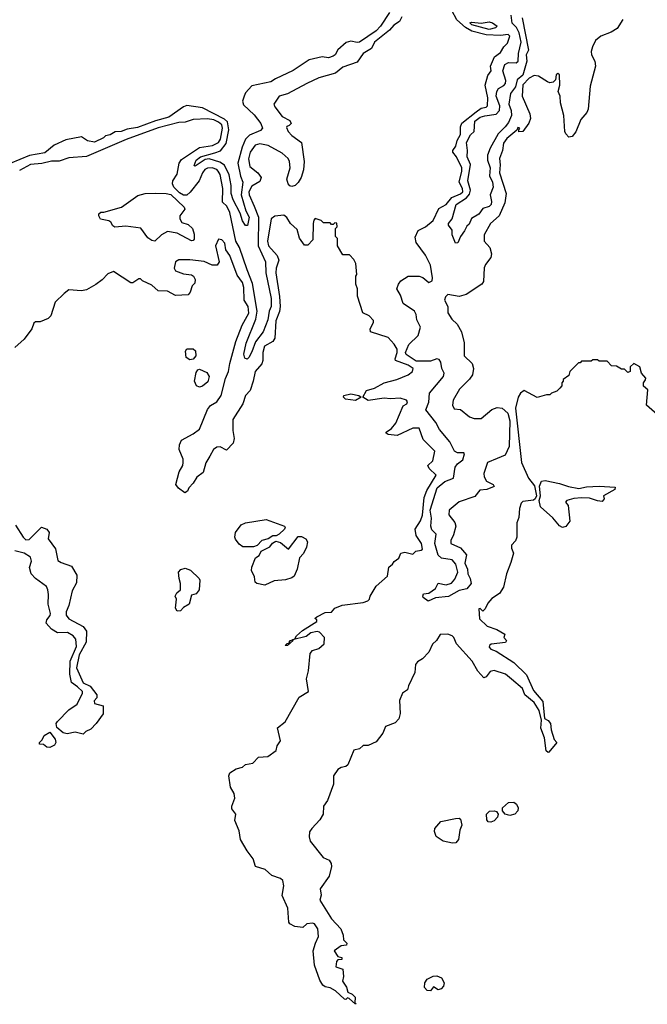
# Model space of a CAD drawing. Extents: x 2380107 to 2585170, y 384273 to 546161.
# Tile 277 of 331: x 2538446 to 2542387, y 460780 to 466966. Entities that reach past the tile are written whole.
import ezdxf

# ---------------------------------------------------------------- set-up
doc = ezdxf.new("R2010")
doc.units = 0

msp = doc.modelspace()

# ---------------------------------------------------------------- linework, layer by layer
at = {"layer": '0CON05XD'}
for points in [[(2542233.2, 466966.8), (2542199, 466911), (2542161.1, 466888.9), (2542096.4, 466863.6), (2542062.5, 466835), (2542043.4, 466796.6), (2542035.9, 466765.9), (2542038, 466745), (2542058.8, 466705), (2542061.2, 466675), (2542028, 466548), (2542016.2, 466405), (2542007.3, 466382.7), (2541970.8, 466339.2), (2541938.3, 466261.7), (2541915, 466232.5), (2541895, 466227.5), (2541875, 466248.8), (2541868.6, 466265), (2541863.8, 466365), (2541842.5, 466445), (2541840, 466485), (2541827.5, 466515), (2541837.5, 466555), (2541835, 466620), (2541825, 466627.5), (2541815, 466620), (2541811.7, 466588.3), (2541797, 466573), (2541775, 466570), (2541760, 466575), (2541705, 466611.2), (2541676.4, 466616.4), (2541645, 466600), (2541605, 466557.5), (2541601.4, 466485), (2541648.8, 466375), (2541653.3, 466345), (2541643.6, 466316.4), (2541606.4, 466263.6), (2541581.7, 466261.7), (2541580, 466275), (2541587.5, 466285), (2541575, 466290), (2541568.3, 466271.7), (2541505, 466220), (2541485, 466190), (2541477.1, 466145), (2541458.9, 466095), (2541463.8, 466055), (2541459.1, 466005), (2541500.4, 465875), (2541491.8, 465815), (2541456.7, 465733.3), (2541403.5, 465685), (2541362.5, 465615), (2541362.5, 465575), (2541397.5, 465535), (2541410, 465495), (2541405, 465472.5), (2541371.7, 465428.3), (2541363, 465407), (2541359.5, 465320.5), (2541347.5, 465305), (2541250.3, 465239.7), (2541205, 465226.9), (2541135, 465239.2), (2541120.6, 465225), (2541113.1, 465205), (2541134.4, 465165), (2541134.4, 465125), (2541159.5, 465085), (2541193.6, 465053.6), (2541219.8, 465005), (2541236.4, 464936.4), (2541236.6, 464855), (2541287, 464807), (2541296.1, 464775), (2541290.7, 464735), (2541271.8, 464708.2), (2541208.9, 464645), (2541167.8, 464575), (2541164.4, 464544.4), (2541175, 464521.8), (2541215, 464516.7), (2541271.1, 464471.1), (2541299.2, 464460.8), (2541345, 464460), (2541411.9, 464518.1), (2541445, 464530.5), (2541475, 464524.7), (2541510.8, 464495), (2541524.8, 464445), (2541520, 464285), (2541495, 464229.7), (2541445, 464208.4), (2541384.8, 464185.2), (2541361.9, 464115), (2541363.4, 464095), (2541377.2, 464067.2), (2541418.8, 464045), (2541426, 464034), (2541380, 464015), (2541335, 464010.5), (2541305, 463969.6), (2541205, 463937.8), (2541143.5, 463885), (2541140.4, 463855), (2541177.8, 463807.8), (2541184, 463785), (2541170.9, 463729.1), (2541153.5, 463695), (2541153.1, 463675), (2541215, 463648.2), (2541252.5, 463605), (2541241.9, 463551.9), (2541258, 463515), (2541260, 463485), (2541275.5, 463455), (2541281.9, 463425), (2541255, 463390), (2541205, 463380), (2541138.3, 463341.7), (2541056.7, 463333.3), (2541012, 463312), (2540980, 463335), (2540977.5, 463345), (2540981.7, 463358.3), (2541015, 463363.3), (2541057.3, 463392.7), (2541074.6, 463425.4), (2541125, 463416.5), (2541157, 463427), (2541178.8, 463451.2), (2541198.5, 463495), (2541186, 463546), (2541161.7, 463571.7), (2541095, 463583.3), (2541075, 463601.1), (2541054.2, 463675), (2541060.6, 463735), (2541035, 463761.4), (2541028.4, 463785), (2541032.2, 463835), (2541023.8, 463885), (2541067.1, 464025), (2541115, 464064.2), (2541170.6, 464085), (2541180, 464155), (2541194.8, 464175.2), (2541228.4, 464201.6), (2541238.6, 464238.6), (2541235.8, 464245.8), (2541195, 464244.7), (2541176, 464256), (2541148, 464315), (2541082, 464392), (2541059.2, 464435), (2540996.8, 464515), (2541015, 464563.8), (2541019.5, 464620.5), (2541108.6, 464725), (2541112.5, 464745), (2541097.7, 464775), (2541091.5, 464815), (2541081.2, 464831.2), (2541065, 464835.2), (2541025, 464820), (2540935, 464821.5), (2540872.1, 464862.1), (2540870, 464875), (2540890, 464925), (2540947.7, 464982.3), (2540963.3, 465035), (2540940.6, 465080.6), (2540935.8, 465115), (2540926.2, 465135), (2540853.8, 465183.8), (2540838.3, 465235), (2540815.2, 465275), (2540824.9, 465305.1), (2540839.7, 465325), (2540885, 465354.3), (2540955, 465355.3), (2540977.1, 465347.1), (2541015, 465315.5), (2541035.9, 465325), (2541039.4, 465345), (2541026.5, 465425), (2540995, 465486.7), (2540936.3, 465566.3), (2540929, 465601), (2540948.6, 465641.4), (2540995, 465665.3), (2541042.8, 465705), (2541079.3, 465780.7), (2541125.1, 465804.9), (2541160.6, 465849.4), (2541215, 465871.7), (2541228.8, 465885), (2541226.6, 465905), (2541206.9, 465945), (2541223.2, 466015), (2541222.2, 466035), (2541189.6, 466105), (2541165.7, 466135), (2541165.7, 466145), (2541185, 466170.8), (2541193.3, 466206.7), (2541214.5, 466245), (2541213.7, 466293.7), (2541223.1, 466316.9), (2541311.8, 466388.2), (2541345, 466410), (2541375, 466415.8), (2541382.9, 466425), (2541386.2, 466475), (2541370, 466555), (2541386.7, 466615), (2541406.2, 466645), (2541402.5, 466675), (2541427.7, 466732.3), (2541465, 466760), (2541486.2, 466795), (2541510.5, 466819.5), (2541523.3, 466863.3), (2541513.9, 466873.9), (2541465, 466868), (2541375, 466871.6), (2541285.1, 466895.1), (2541246.7, 466916.7), (2541191.6, 466965), (2541160, 467025)], [(2540845.3, 466984.7), (2540830.6, 466955), (2540795, 466931.8), (2540768.8, 466901.2), (2540673.3, 466825), (2540654.4, 466785), (2540603.5, 466755), (2540565, 466700.6), (2540475, 466668), (2540428.6, 466631.4), (2540325, 466601.2), (2540249.4, 466565), (2540128.8, 466501.2), (2540076.5, 466485), (2540042.2, 466435), (2540048.2, 466418.2), (2540095, 466358.8), (2540143.6, 466333.6), (2540150, 466315), (2540138.3, 466301.7), (2540123.6, 466296.4), (2540121.2, 466288.8), (2540131.2, 466265), (2540155, 466238.8), (2540216.2, 466195), (2540233.3, 466075), (2540227.7, 466022.3), (2540213.8, 465975), (2540195, 465942.5), (2540176.1, 465923.9), (2540155, 465917.5), (2540141.7, 465921.7), (2540131.2, 465935), (2540124.2, 465965), (2540144.3, 466035), (2540141.4, 466075), (2540132.9, 466095), (2540095, 466127.5), (2540005.8, 466175), (2539955, 466186.8), (2539925, 466178.5), (2539892.9, 466135), (2539883, 466093), (2539891.4, 466045), (2539942, 466005), (2539962, 465975), (2539955, 465948.8), (2539905, 465921.1), (2539885.9, 465885), (2539887.5, 465865), (2539918.9, 465795), (2539945.3, 465725), (2539942.9, 465545), (2539989.7, 465445), (2539991, 465375), (2540026.3, 465215), (2540025.3, 465165), (2540013.3, 465135), (2540005, 465081.4), (2539975.2, 465004.8), (2539926.7, 464943.3), (2539905, 464878.8), (2539885, 464843.8), (2539875, 464833.8), (2539859.3, 464839.3), (2539854.4, 464864.4), (2539868.8, 464935), (2539929.7, 465085), (2539937.5, 465135), (2539907.9, 465307.9), (2539875, 465394.2), (2539827.1, 465535), (2539804.1, 465575), (2539766.3, 465755), (2539746.7, 465795), (2539719.7, 465819.7), (2539722, 465905), (2539705, 465993.3), (2539693.3, 466015), (2539684.2, 466025), (2539655, 466035.9), (2539625, 466033.8), (2539608.9, 466025), (2539593.3, 466005), (2539572.2, 465955), (2539517.7, 465882.3), (2539495, 465864.1), (2539475, 465864.2), (2539448.8, 465878.8), (2539413.9, 465913.9), (2539405.4, 465935), (2539408.2, 465955), (2539435.4, 465995), (2539447.7, 466065), (2539462, 466088), (2539575, 466162.5), (2539657.5, 466175), (2539695, 466195.5), (2539706.2, 466215), (2539719.5, 466285), (2539715.3, 466305), (2539695, 466322.9), (2539665, 466338.3), (2539625, 466344.1), (2539535, 466340), (2539485, 466323.1), (2539445, 466319.5), (2539315, 466286.9), (2539115, 466214.2), (2538865, 466106.1), (2538755, 466098), (2538695, 466077.9), (2538645, 466077.1), (2538585, 466061.9), (2538515, 466055.8), (2538445, 466018.9)], [(2540768.8, 467011.2), (2540711.1, 466925), (2540685, 466897.5), (2540580, 466825), (2540565, 466822.9), (2540525, 466832), (2540495.9, 466824.1), (2540443.6, 466776.4), (2540426.7, 466745), (2540415, 466736.7), (2540385, 466727.5), (2540345, 466732.5), (2540265, 466713.3), (2540163.3, 466646.7), (2540052.5, 466595), (2540022.5, 466575), (2539905, 466551.2), (2539865, 466506.2), (2539855, 466486.7), (2539844.4, 466455), (2539851.2, 466431.2), (2539918.7, 466368.7), (2539960, 466315), (2539970, 466285), (2539958.9, 466271.1), (2539888.8, 466241.2), (2539863.5, 466215), (2539843.6, 466166.4), (2539816.7, 466065), (2539833.1, 465983.1), (2539846.9, 465945), (2539836.8, 465865), (2539866.4, 465766.4), (2539886.5, 465725), (2539876.1, 465673.9), (2539865, 465672.5), (2539845, 465703.3), (2539829.8, 465749.8), (2539786.7, 465835), (2539773.9, 465875), (2539773.4, 465925), (2539762.4, 465992.4), (2539733.2, 466053.2), (2539702, 466072), (2539635, 466092.1), (2539611.7, 466088.3), (2539555, 466050.8), (2539545, 466046.7), (2539540.8, 466050.8), (2539555, 466084), (2539580.8, 466105), (2539671.1, 466128.9)], [(2541601.2, 466978.8), (2541641.6, 466775), (2541627.7, 466745), (2541630.7, 466705), (2541605, 466618.2), (2541571.2, 466588.8), (2541559, 466545), (2541528.1, 466501.9), (2541517.3, 466435), (2541532.9, 466395), (2541535.4, 466365), (2541515, 466320.5), (2541495, 466293.2), (2541450.9, 466249.1), (2541400.8, 466159.1), (2541384.6, 466115), (2541383.7, 466083.7), (2541401.1, 466035), (2541396.5, 465985), (2541415, 465946.2), (2541420, 465915), (2541401.2, 465865), (2541408.8, 465825), (2541406.2, 465805), (2541395, 465792.5), (2541355, 465780), (2541330, 465745), (2541283.6, 465716.4), (2541268.3, 465681.7), (2541255, 465670), (2541240.5, 465639.5), (2541213.3, 465605), (2541197.5, 465565), (2541183.3, 465563.3), (2541162.5, 465615), (2541162.5, 465645), (2541140, 465675), (2541140, 465685), (2541162.5, 465715), (2541186.7, 465805), (2541252, 465848), (2541270.3, 465869.7), (2541278.1, 465895), (2541261.1, 465955), (2541276.7, 466056.7), (2541256, 466105), (2541259.2, 466145), (2541252, 466195), (2541277.7, 466242.3), (2541300, 466265), (2541305, 466328.6), (2541337.1, 466355), (2541368.1, 466361.9), (2541437.6, 466372.4), (2541460, 466395), (2541461.8, 466425), (2541438.1, 466485), (2541441.7, 466515), (2541453.3, 466535), (2541487, 466553), (2541496.9, 466565), (2541498.9, 466585), (2541479.7, 466645), (2541492.2, 466685), (2541515, 466698.1), (2541564.6, 466695.4), (2541576.2, 466705), (2541578.1, 466755), (2541594.8, 466825), (2541583.4, 466883.4), (2541566.5, 466916.5), (2541538.9, 466945), (2541532.2, 466995)], [(2541395, 466904.4), (2541285, 466933.5), (2541273.5, 466946.5), (2541285, 466951.9), (2541345, 466945.3), (2541395, 466952.9), (2541415, 466947.1), (2541444, 466925), (2541434, 466915), (2541395, 466904.4)], [(2539671.1, 466128.9), (2539707.6, 466142.4), (2539742.1, 466187.9), (2539759.8, 466275), (2539751.6, 466325), (2539731.8, 466341.8), (2539595, 466413.1), (2539496.4, 466426.4), (2539475, 466418.8), (2539382, 466355), (2539298.6, 466331.4), (2539185, 466288.8), (2539122.1, 466277.9), (2539084.2, 466264.2), (2539045, 466262.5), (2539015, 466244), (2538985, 466237.5), (2538972.5, 466225), (2538915, 466197.1), (2538872.5, 466205), (2538835, 466230), (2538735, 466210.6), (2538662.9, 466177.1), (2538605, 466130), (2538507.6, 466112.4), (2538386.2, 466063.8)], [(2539295, 465574.3), (2539275, 465578.1), (2539251.4, 465595), (2539206.2, 465656.2), (2539111.7, 465668.3), (2539043.6, 465663.6), (2539030.7, 465670.7), (2539017.5, 465695), (2539005, 465702.5), (2538953.6, 465713.6), (2538942.5, 465735), (2538943, 465747), (2538955, 465756.7), (2538975, 465756.7), (2539085, 465788.9), (2539187.3, 465862.7), (2539235, 465874.7), (2539297.1, 465877.1), (2539365, 465875.4), (2539395, 465867.5), (2539479.5, 465789.5), (2539482.5, 465775), (2539452.5, 465735), (2539452.7, 465715), (2539465, 465693.1), (2539505, 465680), (2539530.6, 465655), (2539542, 465618), (2539542.3, 465587.7), (2539535, 465578.8), (2539525, 465577.5), (2539436.1, 465626.1), (2539375, 465636.5), (2539336.2, 465613.8), (2539295, 465574.3)], [(2540835, 464588.8), (2540775, 464583.8), (2540735, 464589.2), (2540635, 464573.8), (2540600, 464595), (2540625, 464636), (2540675, 464652), (2540734.2, 464685.8), (2540815, 464706.2), (2540885.9, 464734.1), (2540913.6, 464756.4), (2540916.2, 464775), (2540885, 464795.4), (2540806.7, 464825), (2540803.3, 464835), (2540817.1, 464875), (2540815.7, 464895.7), (2540798.3, 464928.3), (2540759.3, 464969.3), (2540650, 465005), (2540647.5, 465025), (2540667, 465063), (2540667, 465077), (2540640, 465105), (2540600, 465125), (2540568.3, 465228.3), (2540567.5, 465275), (2540557.5, 465305), (2540557.5, 465355), (2540562.5, 465365), (2540557.5, 465435), (2540545, 465460), (2540518.3, 465488.3), (2540475, 465490), (2540442.5, 465545), (2540441.7, 465591.7), (2540430, 465605), (2540430, 465655), (2540440, 465665), (2540438.3, 465688.3), (2540425, 465690), (2540415, 465680), (2540405, 465680), (2540395, 465690), (2540355, 465690), (2540340, 465705), (2540302.5, 465717.5), (2540293, 465707), (2540290, 465685), (2540287, 465583), (2540255, 465550), (2540235, 465550), (2540204.1, 465594.1), (2540188.8, 465648.8), (2540146, 465685), (2540123, 465723), (2540105, 465738.8), (2540047.7, 465732.3), (2540026.2, 465715), (2540002.7, 465575), (2540008.1, 465545), (2540062.5, 465485), (2540074.2, 465455), (2540057.5, 465405), (2540055.7, 465375), (2540077.9, 465227.9), (2540081.1, 465165), (2540076.7, 465133.3), (2540054.6, 465075), (2540048.9, 464965), (2540035.4, 464944.6), (2539984.4, 464915), (2539973.5, 464875), (2539973.5, 464825), (2539967.8, 464805), (2539925, 464756), (2539913.3, 464695), (2539892.9, 464637.1), (2539863.8, 464606.2), (2539847.8, 464552.2), (2539784.5, 464455), (2539784.2, 464385), (2539792.5, 464335), (2539786, 464305), (2539745, 464262.5), (2539705, 464282.5), (2539685, 464280), (2539663.8, 464265), (2539641.2, 464225), (2539615, 464182.5), (2539598.8, 464121.2), (2539558.3, 464091.7), (2539536.2, 464055), (2539507.5, 464025), (2539500, 464005), (2539483, 463993), (2539443.6, 464023.6), (2539426.4, 464046.4), (2539448.1, 464125), (2539470, 464165), (2539473.8, 464185), (2539472.5, 464205), (2539446.7, 464265), (2539448.8, 464295), (2539462.5, 464325), (2539535, 464364), (2539575.4, 464394.6), (2539625, 464518), (2539645, 464541.4), (2539685, 464565.7), (2539710.5, 464605), (2539737.6, 464712.4), (2539757.8, 464755), (2539765.6, 464805.6), (2539804.5, 464945), (2539842.7, 465047.3), (2539885, 465123.3), (2539880.9, 465165), (2539856.7, 465205), (2539854.4, 465284.4), (2539844.4, 465315), (2539811.4, 465361.4), (2539765.8, 465485), (2539740.9, 465520.9), (2539735, 465562.5), (2539715, 465583.3), (2539695, 465586.7), (2539676, 465545), (2539698.8, 465445), (2539686, 465424), (2539655, 465424), (2539605, 465446.9), (2539515, 465457.5), (2539445, 465457.5), (2539424.1, 465445.9), (2539416.7, 465405), (2539425, 465387.5), (2539475, 465368.8), (2539525, 465363.3), (2539537.5, 465355), (2539547.5, 465335), (2539545, 465310), (2539530, 465295), (2539517.5, 465255), (2539505, 465237.5), (2539425, 465234.3), (2539375, 465261.2), (2539315, 465262.5), (2539275, 465298), (2539216.4, 465326.4), (2539205, 465337.5), (2539195, 465337.5), (2539156.4, 465313.6), (2539145, 465313.8), (2539035, 465383.3), (2538999.3, 465370.7), (2538965, 465332.5), (2538925, 465302.5), (2538865, 465270), (2538835, 465263.3), (2538755, 465270), (2538725, 465246.7), (2538668.8, 465191.2), (2538642.5, 465105), (2538625, 465090), (2538575, 465067.5), (2538545, 465067.5), (2538535, 465060), (2538522.5, 465025), (2538475, 464960), (2538415, 464907.5)], [(2539515, 464830), (2539490.6, 464845), (2539487.1, 464882.9), (2539495, 464898), (2539535, 464897.8), (2539551.1, 464885), (2539552.7, 464855), (2539535, 464833.5), (2539515, 464830)], [(2542450, 464485), (2542382.5, 464545), (2542391.7, 464641.7), (2542363, 464663), (2542362.5, 464685), (2542377, 464703), (2542377.5, 464715), (2542350, 464745), (2542340, 464785), (2542303, 464807), (2542280, 464785), (2542280, 464755), (2542265, 464750), (2542245, 464770), (2542225, 464770), (2542195, 464790), (2542161.7, 464791.7), (2542135, 464820), (2542085, 464820), (2542075, 464830), (2542045, 464830), (2542035, 464820), (2541975, 464820), (2541965, 464810), (2541955, 464810), (2541900, 464755), (2541895, 464730), (2541860, 464705), (2541860, 464695), (2541850, 464685), (2541850, 464665), (2541838.3, 464651.7), (2541818.3, 464631.7), (2541785, 464620), (2541775, 464610), (2541755, 464610), (2541695, 464592.5), (2541615, 464637.5), (2541590.7, 464619.3), (2541577.5, 464595), (2541560, 464525), (2541598.1, 464185), (2541642, 464085), (2541678.3, 464038.3), (2541691.9, 463975), (2541683.8, 463956.2), (2541672.4, 463947.6), (2541605, 463939.2), (2541595, 463928.8), (2541584.5, 463895), (2541581.5, 463838.5), (2541568.1, 463805), (2541568.6, 463715), (2541558.7, 463691.3), (2541534.2, 463665), (2541534.2, 463645), (2541546.2, 463615), (2541531.2, 463555), (2541503.3, 463485), (2541485, 463400), (2541459.3, 463360.7), (2541410.7, 463329.3), (2541385, 463300), (2541370, 463265), (2541355, 463250), (2541337, 463267), (2541330, 463265), (2541333, 463203), (2541382.5, 463155), (2541443.3, 463135), (2541492.5, 463105), (2541487.5, 463085), (2541502.5, 463065), (2541496.1, 463053.9), (2541406.8, 463043.2), (2541396, 463035), (2541394.3, 463025), (2541405, 463012.2), (2541437.9, 462997.9), (2541548.4, 462928.4), (2541629.8, 462849.8), (2541672.7, 462752.7), (2541731.7, 462681.7), (2541742.5, 462575), (2541765, 462563.3), (2541780, 462545), (2541783.3, 462505), (2541803, 462443), (2541820, 462425), (2541770, 462365), (2541765, 462362.5), (2541751.7, 462371.7), (2541742.5, 462455), (2541718, 462515), (2541722.5, 462565), (2541708, 462625), (2541676.7, 462676.7), (2541619.2, 462725), (2541604, 462765), (2541535, 462822.9), (2541496.2, 462855), (2541425, 462877.1), (2541399.7, 462870.3), (2541375, 462837.5), (2541361.7, 462831.7), (2541322.7, 462872.7), (2541286.7, 462935), (2541188.8, 463045), (2541172, 463085), (2541162, 463095), (2541134.5, 463105.5), (2541085.9, 463104.1), (2541064.1, 463065.9), (2541037.7, 463042.3), (2541015, 462993.3), (2540975, 462950), (2540945, 462932.5), (2540932.5, 462915), (2540926.7, 462865), (2540888.3, 462781.7), (2540882.5, 462755), (2540850, 462735), (2540831.2, 462688.8), (2540836.4, 462606.4), (2540826.1, 462573.9), (2540805, 462547.5), (2540743.3, 462525), (2540726.1, 462483.9), (2540685, 462430), (2540635, 462406.7), (2540603, 462407), (2540580, 462385), (2540545, 462376.7), (2540505.8, 462284.2), (2540495, 462273.8), (2540465, 462268.8), (2540443.3, 462255), (2540416.7, 462215), (2540416.2, 462163.8), (2540379.5, 462060.5), (2540354.3, 462025.7), (2540351.2, 461975), (2540330.3, 461939.7), (2540280, 461885), (2540267.1, 461862.9), (2540263, 461833), (2540270.8, 461805), (2540352.7, 461702.7), (2540390, 461685), (2540402, 461665), (2540404, 461645), (2540388.8, 461585), (2540332.5, 461505), (2540338.8, 461465), (2540331.2, 461435), (2540405, 461317.5), (2540462.5, 461255), (2540477.5, 461215), (2540480, 461185), (2540500, 461165), (2540498.3, 461151.7), (2540465, 461147.5), (2540420, 461115), (2540445, 461080), (2540470, 461075), (2540468.3, 461061.7), (2540445, 461060), (2540435, 461050), (2540432.5, 461015), (2540475, 461000), (2540480, 460955), (2540472.5, 460925), (2540497.7, 460887.7), (2540507, 460857), (2540535, 460843.3), (2540553.3, 460825), (2540550, 460790), (2540557.5, 460785), (2540555, 460780), (2540515, 460817.5), (2540505, 460820), (2540495, 460810), (2540485, 460812.5), (2540430, 460865), (2540395, 460883.3), (2540365, 460890), (2540350.5, 460900.5), (2540330.8, 460930.8), (2540297.5, 461025), (2540288.9, 461115), (2540303.3, 461165), (2540323.3, 461205), (2540319.2, 461255), (2540298, 461285), (2540285, 461290), (2540250, 461285), (2540225, 461262.5), (2540175, 461268.8), (2540143.3, 461285), (2540136.4, 461296.4), (2540130.8, 461385), (2540093.9, 461463.9), (2540104.2, 461525), (2540098.3, 461558.3), (2540085, 461570), (2540029.5, 461589.5), (2539987, 461627), (2539926.7, 461646.7), (2539913.3, 461695), (2539874.2, 461744.2), (2539832, 461815), (2539825, 461870), (2539796.7, 461935), (2539802.5, 461975), (2539778.3, 462008.3), (2539777.5, 462025), (2539797.5, 462075), (2539792.5, 462105), (2539770, 462145), (2539758.8, 462215), (2539766.1, 462233.9), (2539805, 462260), (2539845, 462270), (2539865, 462286.7), (2539910, 462295), (2539945, 462333.3), (2540005, 462336.7), (2540057.5, 462375), (2540062.5, 462405), (2540083.3, 462435), (2540065, 462516.7), (2540114, 462555), (2540200.5, 462709.5), (2540260, 462745), (2540246.7, 462825), (2540258.8, 462875), (2540270, 462985), (2540285, 463003.3), (2540325, 463016.2), (2540357.5, 463045), (2540360, 463085), (2540328.3, 463118.3), (2540315, 463122.5), (2540275, 463113.8), (2540245, 463092), (2540159.7, 463070.7), (2540162.5, 463065), (2540127.5, 463035), (2540113.3, 463035), (2540125, 463046.2), (2540140, 463050), (2540137.5, 463055), (2540147.5, 463065), (2540159.7, 463070.7), (2540173, 463077), (2540183.8, 463095), (2540222.1, 463127.9), (2540312.5, 463185), (2540312.5, 463195), (2540300, 463205), (2540312.5, 463215), (2540365, 463242), (2540405, 463243.3), (2540425, 463270), (2540471.7, 463288.3), (2540602.5, 463305), (2540632.5, 463315), (2540642.5, 463325), (2540646.7, 463345), (2540685, 463407.5), (2540755, 463470), (2540763.9, 463526.1), (2540787.5, 463545), (2540797, 463563), (2540826.4, 463583.6), (2540840, 463615), (2540865, 463620), (2540915, 463607.5), (2540933.9, 463626.1), (2540967, 463633), (2540975, 463640), (2540968.8, 463675), (2540935.7, 463725), (2540930, 463765), (2540962.4, 463817.6), (2540975, 463853.3), (2540986.6, 463963.4), (2541002.2, 464007.8), (2541062.5, 464105), (2541017, 464147), (2541010, 464165), (2541040, 464195), (2541053.3, 464255), (2540979.3, 464329.3), (2540955, 464400), (2540915, 464400), (2540815.9, 464354.1), (2540760.7, 464360.7), (2540748.3, 464368.3), (2540747.5, 464375), (2540781.7, 464398.3), (2540808.8, 464431.2), (2540855, 464540), (2540876.4, 464553.6), (2540882.5, 464565), (2540876.1, 464576.1), (2540835, 464588.8)], [(2539575, 464658.1), (2539556.2, 464665), (2539543.5, 464695), (2539555, 464748.8), (2539564.5, 464765.5), (2539575, 464770), (2539620.6, 464750.6), (2539635.6, 464725), (2539628.2, 464691.8), (2539595, 464663.3), (2539575, 464658.1)], [(2540555, 464573.8), (2540493, 464583), (2540480, 464595), (2540482.5, 464605), (2540525, 464616.7), (2540575.9, 464605.9), (2540590, 464595), (2540555, 464573.8)], [(2541855, 463776.7), (2541835.9, 463785.9), (2541795, 463837.5), (2541717.1, 463905), (2541708.6, 463945), (2541717.5, 463975), (2541711.1, 464035), (2541722.7, 464067.3), (2541745, 464070.8), (2541835, 464051.8), (2541892.6, 464032.6), (2541958.3, 464021.7), (2542005, 464031.2), (2542085, 464036.2), (2542185, 464030), (2542182.5, 464015), (2542112.5, 463975), (2542117.5, 463955), (2542105, 463940), (2542075, 463942.5), (2542025, 463960), (2541975, 463961.2), (2541925, 463957.5), (2541882.5, 463945), (2541874.1, 463934.1), (2541890, 463915), (2541900, 463815), (2541875, 463782.5), (2541855, 463776.7)], [(2539915, 463653.8), (2539847.5, 463655), (2539825, 463671.2), (2539801.7, 463701.7), (2539796.2, 463715), (2539801.2, 463745), (2539837.7, 463792.3), (2539865, 463806), (2539995, 463826.9), (2540108.8, 463785), (2540113.8, 463775), (2540110, 463765), (2540075, 463733.3), (2540057, 463723), (2540035, 463722.5), (2540006.2, 463703.8), (2539966.1, 463693.9), (2539938, 463662), (2539915, 463653.8)], [(2538420, 463790), (2538467.1, 463715), (2538485, 463698.9), (2538505, 463700), (2538583.1, 463776.9), (2538617.5, 463765), (2538630.6, 463745), (2538625.5, 463705), (2538671.5, 463641.5), (2538685, 463568.8), (2538706.2, 463555), (2538771.9, 463531.9), (2538805.9, 463475.9), (2538802.3, 463427.7), (2538775, 463377.5), (2538754.2, 463285), (2538737.5, 463245), (2538738, 463225), (2538755, 463201.2), (2538845, 463153.3), (2538866.7, 463125), (2538863.8, 463055), (2538818.8, 462975), (2538803.9, 462893.9), (2538845, 462800), (2538889.3, 462779.3), (2538930, 462725), (2538930, 462705), (2538913, 462687), (2538915, 462670), (2538970, 462655), (2538970, 462605), (2538926.4, 462543.6), (2538892, 462508), (2538862.5, 462495), (2538845, 462476.7), (2538795, 462490.8), (2538745, 462478.6), (2538720, 462485), (2538679.3, 462519.3), (2538676.2, 462545), (2538682.7, 462557.3), (2538755, 462631.2), (2538806.7, 462665), (2538840, 462735), (2538840, 462745), (2538810, 462775), (2538771.7, 462801.7), (2538761.2, 462855), (2538764.2, 462935), (2538802.4, 463027.6), (2538799.2, 463075), (2538782, 463095), (2538746, 463116), (2538684.1, 463114.1), (2538645, 463137.5), (2538613.3, 463175), (2538616.2, 463195), (2538637.4, 463222.6), (2538639.4, 463235), (2538624.3, 463295), (2538627.8, 463355), (2538623.3, 463385), (2538614.3, 463405), (2538545.4, 463455.4), (2538519.2, 463485), (2538508.1, 463525), (2538520.9, 463565), (2538515, 463590), (2538475, 463614.3), (2538415, 463630)], [(2539985, 463412.5), (2539935, 463423.3), (2539925, 463432.5), (2539920, 463465), (2539902, 463505), (2539903, 463527), (2539927.5, 463585), (2539949.3, 463600.7), (2539963.6, 463626.4), (2540017.5, 463655), (2540033.6, 463676.4), (2540055, 463690), (2540085, 463682.5), (2540135, 463640), (2540195, 463718.8), (2540215, 463720), (2540243.3, 463705), (2540253.8, 463685), (2540247.3, 463652.7), (2540228.3, 463611.7), (2540202.5, 463585), (2540188, 463515), (2540169.3, 463470.7), (2540155, 463460), (2540115, 463446.7), (2540045, 463441.2), (2539985, 463412.5)], [(2539435, 463250), (2539425, 463270), (2539430, 463325), (2539423.3, 463345), (2539433.3, 463365), (2539456.7, 463385), (2539456.7, 463425), (2539446.7, 463455), (2539443.8, 463495), (2539457.3, 463512.7), (2539485, 463520.8), (2539518.8, 463508.8), (2539572.5, 463455), (2539576.7, 463445), (2539572.5, 463385), (2539555, 463360), (2539525, 463350), (2539510, 463295), (2539475.9, 463274.1), (2539455, 463252.5), (2539435, 463250)], [(2538635, 462394), (2538616.4, 462396.4), (2538595, 462412.5), (2538570, 462415), (2538570, 462425), (2538588.3, 462441.7), (2538600.5, 462469.5), (2538635, 462490), (2538668.8, 462445), (2538674, 462425), (2538665, 462408), (2538635, 462394)], [(2541525, 461965.8), (2541494.3, 461974.3), (2541477.5, 461995), (2541477.5, 462015), (2541515, 462047.5), (2541549.7, 462049.7), (2541566.9, 462036.9), (2541576, 462015), (2541573.8, 461995), (2541555, 461973.8), (2541525, 461965.8)], [(2541165, 461792), (2541105, 461805.8), (2541062.5, 461835), (2541052, 461865), (2541054.2, 461885), (2541091.2, 461928.8), (2541182.3, 461947.7), (2541205, 461948.8), (2541215, 461942.5), (2541222, 461905), (2541210, 461875), (2541202, 461815), (2541185, 461794), (2541165, 461792)], [(2541405, 461924), (2541387.5, 461927.5), (2541378.8, 461938.8), (2541378, 461975), (2541397.1, 461992.9), (2541426, 461996), (2541441.2, 461991.2), (2541451.2, 461975), (2541446.2, 461955), (2541425, 461932), (2541405, 461924)], [(2541025, 460863.8), (2541005, 460866.7), (2540988.8, 460885), (2540991.2, 460915), (2541005, 460937.5), (2541043.6, 460956.4), (2541065, 460958.8), (2541095, 460946.2), (2541111.2, 460915), (2541106.7, 460895), (2541093, 460877), (2541075, 460870), (2541045, 460890), (2541025, 460863.8)]]:
    msp.add_lwpolyline(points, dxfattribs=at)

doc.saveas('drawing.dxf')
